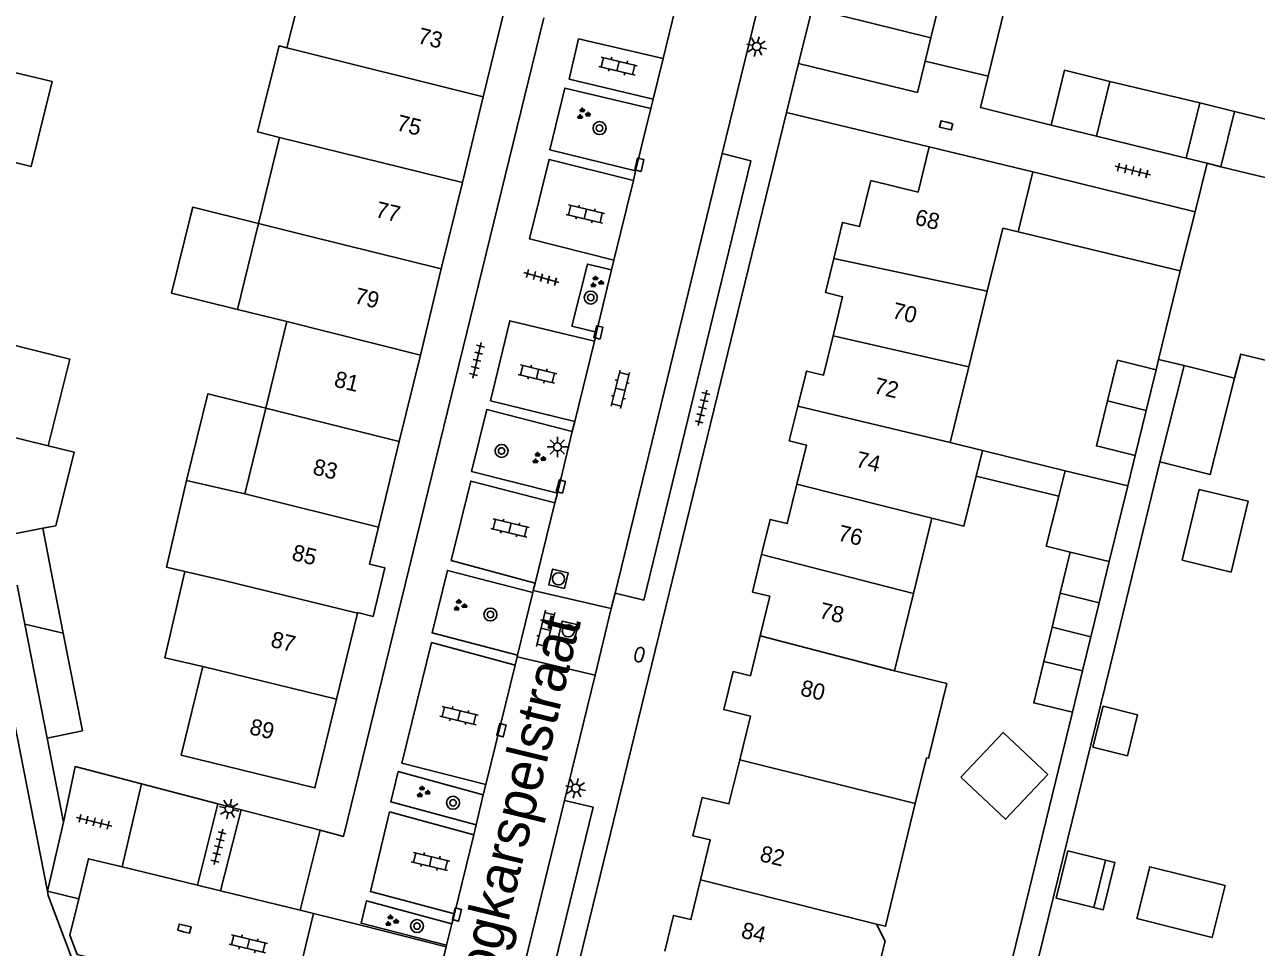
# Model space of a CAD drawing. Extents: x 128000 to 131008, y 398996 to 402500.
# Drawn here: x 128382.8 to 128458.9, y 399174.8 to 399231.8 of the extents above; entities that cross this region are included whole.
import ezdxf

# ---------------------------------------------------------------- set-up
doc = ezdxf.new("R2010")
doc.units = 0
for name, color, linetype in [('gg-afsc-erfafscheiding', 7, 'Continuous'), ('gg-afsc-muur', 7, 'Continuous'), ('gg-anno-huisnummerreeks BGT', 7, 'Continuous'), ('gg-anno-openbare ruimte label', 7, 'Continuous'), ('gg-bbg-bijgebouw', 7, 'Continuous'), ('gg-bbg-gedigitaliseerde bebouwing', 7, 'Continuous'), ('gg-bbg-gedigitaliseerde bijgebouw', 7, 'Continuous'), ('gg-bbg-hoofdgebouw', 7, 'Continuous'), ('gg-bbg-luifel en loopbrug', 7, 'Continuous'), ('gg-bbg-tussenscheiding', 7, 'Continuous'), ('gg-knt-verharding', 7, 'Continuous'), ('gg-knt-verharding nz', 7, 'Continuous'), ('gt-bbg-plantopografie pand', 7, 'Continuous'), ('gt-grn-weggrens', 7, 'Continuous'), ('gt-symb-boom', 7, 'Continuous'), ('gt-symb-brandkraan', 7, 'Continuous'), ('gt-symb-groenvak', 7, 'Continuous'), ('gt-symb-klinker verharding', 7, 'Continuous'), ('gt-symb-kolk', 7, 'Continuous'), ('gt-symb-lichtmast', 7, 'Continuous'), ('gt-symb-rioolschacht', 7, 'Continuous'), ('gt-symb-tegel verharding', 7, 'Continuous')]:
    doc.layers.add(name, color=color, linetype=linetype)

# ---------------------------------------------------------------- blocks, each defined once
blk = doc.blocks.new('gt0-TEG1')
at = {"layer": 'gt-symb-tegel verharding'}
for p, q in [((-1.125, 0), (1.125, 0)), ((-0.9, -0.25), (-0.9, 0.25)), ((-0.45, -0.25), (-0.45, 0.25)), ((0, -0.25), (0, 0.25)), ((0.45, -0.25), (0.45, 0.25)), ((0.9, -0.25), (0.9, 0.25))]:
    blk.add_line(p, q, dxfattribs=at)
blk = doc.blocks.new('gt0-KOLK')
at = {"layer": 'gt-symb-kolk'}
blk.add_lwpolyline([(0, 0), (0.375, 0), (0.375, 0.4), (-0.375, 0.4), (-0.375, 0), (0, 0)], dxfattribs=at)
blk = doc.blocks.new('gt0-KL1')
at = {"layer": 'gt-symb-klinker verharding'}
for p, q in [((-1.15, 0.3), (1.15, 0.3)), ((-1, -0.3), (-1, 0.3)), ((-0.5, 0.3), (-0.5, 0.45)), ((0, -0.3), (0, 0.3)), ((0.5, 0.3), (0.5, 0.45)), ((1, -0.3), (1, 0.3)), ((-1.15, -0.3), (1.15, -0.3)), ((-0.5, -0.45), (-0.5, -0.3)), ((0.5, -0.45), (0.5, -0.3))]:
    blk.add_line(p, q, dxfattribs=at)
blk = doc.blocks.new('gt0-LMAST')
at = {"layer": 'gt-symb-lichtmast'}
for p, q in [((-0.182, 0.173), (-0.447, 0.438)), ((-0.005, 0.246), (-0.005, 0.621)), ((0.172, 0.173), (0.437, 0.438)), ((-0.255, -0.004), (-0.63, -0.004)), ((-0.182, -0.181), (-0.447, -0.446)), ((-0.005, -0.254), (-0.005, -0.629)), ((0.437, -0.446), (0.172, -0.181)), ((0.245, -0.004), (0.62, -0.004))]:
    blk.add_line(p, q, dxfattribs=at)
blk.add_circle((-0.005, -0.004), 0.25, dxfattribs=at)
blk = doc.blocks.new('gt0-RS')
at = {"layer": 'gt-symb-rioolschacht'}
blk.add_lwpolyline([(-0.5, -0.5), (0.5, -0.5), (0.5, 0.5), (-0.5, 0.5)], close=True, dxfattribs=at)
blk.add_circle((0, 0), 0.375, dxfattribs=at)
blk = doc.blocks.new('gt0-BR')
at = {"layer": 'gt-symb-brandkraan'}
for centre, radius, start, end in [((-0.244, 0), 0.206, 107.56694, 252.43307), ((0.599, -2.664), 3, 106.89205, 107.56694), ((0, -0.691), 0.938, 73.10799, 106.89205), ((-0.599, -2.664), 3, 72.43309, 73.10799), ((0.244, 0), 0.206, 287.56695, 72.43309), ((0.599, 2.664), 3, 252.43307, 253.10797), ((0, 0.691), 0.938, 253.10797, 286.89206), ((-0.599, 2.664), 3, 286.89206, 287.56695)]:
    blk.add_arc(centre, radius, start, end, dxfattribs=at)
blk = doc.blocks.new('gt0-GRVAK')
at = {"layer": 'gt-symb-groenvak'}
for p, q in [((-0.11, 0.189), (-0.228, 0.24)), ((-0.182, 0.153), (0.088, 0.153)), ((-0.091, 0.211), (-0.156, 0.322)), ((-0.047, 0.214), (-0.047, 0.393)), ((-0.004, 0.211), (0.061, 0.322)), ((0.015, 0.189), (0.133, 0.24)), ((0.262, -0.052), (0.197, 0.059)), ((0.305, -0.049), (0.305, 0.13)), ((0.349, -0.052), (0.414, 0.059)), ((-0.245, -0.228), (-0.363, -0.177)), ((-0.318, -0.264), (-0.047, -0.264)), ((-0.226, -0.206), (-0.291, -0.095)), ((-0.183, -0.203), (-0.183, -0.024)), ((-0.139, -0.206), (-0.074, -0.095)), ((-0.12, -0.228), (-0.002, -0.177)), ((0.243, -0.074), (0.125, -0.023)), ((0.17, -0.11), (0.441, -0.11)), ((0.368, -0.074), (0.486, -0.023))]:
    blk.add_line(p, q, dxfattribs=at)
blk = doc.blocks.new('gt0-BOOM')
at = {"layer": 'gt-symb-boom'}
for radius in [0.4, 0.2]:
    blk.add_circle((0, 0), radius, dxfattribs=at)

msp = doc.modelspace()

# ---------------------------------------------------------------- linework, layer by layer
at = {"layer": 'gg-afsc-erfafscheiding'}
for p, q in [((128445.033, 399172.409), (128450.167, 399193.32)), ((128443.84, 399174.102), (128447.55, 399189.293))]:
    msp.add_line(p, q, dxfattribs=at)
at = {"layer": 'gg-afsc-muur'}
for p, q in [((128452.876, 399211.099), (128454.21, 399216.56)), ((128452.72, 399210.46), (128452.876, 399211.099)), ((128450.967, 399203.276), (128451.43, 399205.164)), ((128450.167, 399193.32), (128452.955, 399204.767)), ((128380.134, 399198.95), (128384.196, 399178.245))]:
    msp.add_line(p, q, dxfattribs=at)
for points in [[(128442.35, 399228.59), (128441.87, 399226.65), (128446.23, 399225.57)], [(128461.464, 399210.557), (128457.96, 399211.42), (128457.56, 399209.94)], [(128387.75, 399168.69), (128384.25, 399177.97), (128384.196, 399178.245)]]:
    msp.add_lwpolyline(points, dxfattribs=at)
at = {"layer": 'gg-bbg-bijgebouw'}
for p, q in [((128442.35, 399228.59), (128443.61, 399233.78)), ((128431.47, 399232.78), (128430.63, 399229.38)), ((128431.47, 399232.78), (128438.81, 399230.959)), ((128438.46, 399229.53), (128442.35, 399228.59)), ((128449.869, 399228.27), (128455.42, 399226.94)), ((128457.57, 399226.41), (128455.42, 399226.94)), ((128456.73, 399223), (128457.57, 399226.41)), ((128449.04, 399224.886), (128446.23, 399225.57)), ((128454.59, 399223.53), (128449.04, 399224.886)), ((128454.59, 399223.53), (128455.871, 399223.213)), ((128455.871, 399223.213), (128456.73, 399223)), ((128445.11, 399222.68), (128455.13, 399220.22)), ((128455.13, 399220.22), (128454.21, 399216.56)), ((128444.201, 399218.977), (128454.21, 399216.56)), ((128452.72, 399210.46), (128450.33, 399211.05)), ((128452.955, 399204.767), (128454.45, 399210.71)), ((128454.45, 399210.71), (128457.56, 399209.94)), ((128386.36, 399188.14), (128384.18, 399187.7))]:
    msp.add_line(p, q, dxfattribs=at)
for points in [[(128438.81, 399230.959), (128439.738, 399234.745), (128443.61, 399233.78)], [(128430.63, 399229.38), (128437.97, 399227.59), (128438.46, 399229.53)], [(128446.23, 399225.57), (128447.06, 399228.96), (128449.869, 399228.27)]]:
    msp.add_lwpolyline(points, dxfattribs=at)
at = {"layer": 'gg-bbg-gedigitaliseerde bebouwing'}
for p, q in [((128399.003, 399230.35), (128400.367, 399235.799)), ((128397.248, 399219.489), (128398.545, 399224.808)), ((128397.248, 399219.489), (128395.951, 399214.172)), ((128442.29, 399215.302), (128443.246, 399219.208)), ((128443.246, 399219.208), (128444.201, 399218.977)), ((128441.15, 399210.646), (128442.29, 399215.302)), ((128395.951, 399214.172), (128398.993, 399213.43)), ((128397.691, 399208.09), (128398.993, 399213.43)), ((128440.003, 399205.962), (128441.15, 399210.646)), ((128396.397, 399202.785), (128397.691, 399208.09)), ((128440.003, 399205.962), (128441.99, 399205.477)), ((128396.397, 399202.785), (128392.803, 399203.621)), ((128437.721, 399196.632), (128438.86, 399201.287)), ((128436.553, 399191.86), (128437.721, 399196.632)), ((128392.46, 399186.64), (128393.796, 399192.12)), ((128437.84, 399183.654), (128438.534, 399186.487))]:
    msp.add_line(p, q, dxfattribs=at)
for points in [[(128399.003, 399230.35), (128398.518, 399230.472), (128397.185, 399225.149), (128398.545, 399224.808)], [(128392.803, 399203.621), (128391.557, 399198.266), (128392.696, 399198.001)], [(128441.599, 399203.874), (128440.849, 399200.802), (128438.86, 399201.287)], [(128392.696, 399198.001), (128391.455, 399192.664), (128393.796, 399192.12)], [(128436.553, 399191.86), (128439.784, 399191.072), (128438.658, 399186.457), (128438.534, 399186.487)], [(128437.84, 399183.654), (128436.007, 399176.076), (128435.442, 399176.213)], [(128431.735, 399172.189), (128434.259, 399171.557), (128435.31, 399172.531), (128435.976, 399175.149), (128435.442, 399176.213)]]:
    msp.add_lwpolyline(points, dxfattribs=at)
at = {"layer": 'gg-bbg-gedigitaliseerde bijgebouw'}
for p, q in [((128450.33, 399211.05), (128449.713, 399208.533)), ((128452.105, 399207.934), (128452.72, 399210.46)), ((128451.43, 399205.164), (128452.105, 399207.934)), ((128441.99, 399205.477), (128447.097, 399204.203)), ((128447.097, 399204.203), (128446.709, 399202.65)), ((128446.709, 399202.65), (128441.599, 399203.874)), ((128383.91, 399200.662), (128384.513, 399197.564)), ((128447.421, 399199.178), (128446.802, 399196.653)), ((128449.827, 399198.614), (128447.421, 399199.178)), ((128449.827, 399198.614), (128449.204, 399196.064)), ((128385.176, 399194.181), (128384.513, 399197.564)), ((128382.801, 399194.749), (128382.333, 399197.139)), ((128446.802, 399196.653), (128449.204, 399196.064)), ((128384.18, 399187.7), (128382.801, 399194.749)), ((128386.36, 399188.14), (128385.176, 399194.181)), ((128448.177, 399191.859), (128445.786, 399192.443)), ((128447.55, 399189.293), (128448.177, 399191.859)), ((128448.871, 399177.239), (128449.596, 399180.151))]:
    msp.add_line(p, q, dxfattribs=at)
for points in [[(128384.255, 399205.763), (128385.586, 399211.106), (128381.703, 399212.073), (128381.615, 399212.535)], [(128452.955, 399204.767), (128456.066, 399203.986), (128457.56, 399209.94)], [(128449.713, 399208.533), (128449.032, 399205.752), (128451.43, 399205.164)], [(128384.255, 399205.763), (128385.858, 399205.364), (128384.726, 399200.822), (128383.91, 399200.662)], [(128445.786, 399192.443), (128445.159, 399189.877), (128447.55, 399189.293)], [(128449.442, 399189.666), (128451.577, 399189.135), (128450.949, 399186.612), (128448.814, 399187.143), (128449.442, 399189.666)], [(128449.596, 399180.151), (128447.267, 399180.73), (128446.542, 399177.819), (128448.871, 399177.239)]]:
    msp.add_lwpolyline(points, dxfattribs=at)
at = {"layer": 'gg-bbg-hoofdgebouw'}
for p, q in [((128412.47, 399232.79), (128411.135, 399227.313)), ((128411.135, 399227.313), (128409.847, 399222.027)), ((128438.013, 399221.425), (128438.699, 399224.222)), ((128438.699, 399224.222), (128445.11, 399222.68)), ((128409.847, 399222.027), (128408.544, 399216.682)), ((128408.544, 399216.682), (128407.249, 399211.367)), ((128407.249, 399211.367), (128405.949, 399206.032)), ((128405.949, 399206.032), (128404.658, 399200.736)), ((128404.658, 399200.736), (128404.102, 399198.453)), ((128403.36, 399195.411), (128402.069, 399190.116)), ((128403.371, 399195.455), (128403.36, 399195.411))]:
    msp.add_line(p, q, dxfattribs=at)
for points in [[(128438.013, 399221.425), (128435.1, 399222.14), (128434.4, 399219.3), (128433.34, 399219.56), (128432.8, 399217.332)], [(128432.8, 399217.332), (128432.29, 399215.23), (128433.35, 399214.97), (128432.761, 399212.553)], [(128432.761, 399212.553), (128432.17, 399210.13), (128431.11, 399210.38), (128430.579, 399208.215)], [(128430.579, 399208.215), (128430.05, 399206.06), (128431.11, 399205.8), (128430.521, 399203.38)], [(128430.521, 399203.38), (128429.93, 399200.95), (128428.87, 399201.21), (128428.344, 399199.042)], [(128428.344, 399199.042), (128427.78, 399196.72), (128428.85, 399196.46), (128428.252, 399194.012)], [(128403.371, 399195.455), (128404.339, 399195.222), (128405.063, 399198.219), (128404.102, 399198.453)], [(128428.252, 399194.012), (128427.65, 399191.55), (128426.58, 399191.81), (128426, 399189.46), (128427.65, 399189.06), (128426.986, 399186.353)], [(128402.069, 399190.116), (128400.73, 399184.62), (128392.46, 399186.64)], [(128426.986, 399186.353), (128426.319, 399183.632), (128424.67, 399184.03), (128424.1, 399181.67), (128425.17, 399181.41), (128424.571, 399178.954)], [(128424.571, 399178.954), (128423.97, 399176.49), (128422.89, 399176.75), (128422.352, 399174.541)]]:
    msp.add_lwpolyline(points, dxfattribs=at)
at = {"layer": 'gg-bbg-luifel en loopbrug'}
for p, q in [((128457.57, 399226.41), (128460.984, 399225.568)), ((128456.73, 399223), (128460.14, 399222.17)), ((128447.097, 399204.203), (128450.967, 399203.276)), ((128445.936, 399199.549), (128446.709, 399202.65)), ((128450.967, 399203.276), (128449.827, 399198.614)), ((128445.936, 399199.549), (128447.421, 399199.178)), ((128446.802, 399196.653), (128446.294, 399194.548)), ((128448.689, 399193.954), (128449.204, 399196.064)), ((128446.294, 399194.548), (128445.786, 399192.443)), ((128448.689, 399193.954), (128446.294, 399194.548)), ((128448.177, 399191.859), (128448.689, 399193.954))]:
    msp.add_line(p, q, dxfattribs=at)
for points in [[(128379.389, 399223.955), (128383.195, 399223.01), (128384.499, 399228.264), (128378.282, 399229.753), (128378.558, 399228.508), (128376.34, 399228.09)], [(128395.951, 399214.172), (128391.873, 399215.179), (128393.072, 399220.033), (128393.185, 399220.492), (128397.248, 399219.489)], [(128392.803, 399203.621), (128394.124, 399208.971), (128397.691, 399208.09)], [(128440.658, 399185.295), (128443.418, 399182.683), (128446.03, 399185.443), (128443.27, 399188.055), (128440.658, 399185.295)], [(128448.871, 399177.239), (128449.453, 399177.095), (128450.178, 399180.006), (128449.596, 399180.151)], [(128451.531, 399176.55), (128456.189, 399175.391), (128456.986, 399178.593), (128452.328, 399179.752), (128451.531, 399176.55)]]:
    msp.add_lwpolyline(points, dxfattribs=at)
at = {"layer": 'gg-bbg-tussenscheiding'}
for p, q in [((128438.46, 399229.53), (128438.81, 399230.959)), ((128399.003, 399230.35), (128411.135, 399227.313)), ((128449.04, 399224.886), (128449.869, 399228.27)), ((128455.42, 399226.94), (128454.59, 399223.53)), ((128398.545, 399224.808), (128409.847, 399222.027)), ((128444.201, 399218.977), (128445.11, 399222.68)), ((128400.287, 399218.734), (128397.248, 399219.489)), ((128400.287, 399218.734), (128408.544, 399216.682)), ((128432.8, 399217.332), (128442.29, 399215.302)), ((128398.993, 399213.43), (128407.249, 399211.367)), ((128432.761, 399212.553), (128441.15, 399210.646)), ((128397.691, 399208.09), (128405.949, 399206.032)), ((128430.579, 399208.215), (128440.003, 399205.962)), ((128452.105, 399207.934), (128449.713, 399208.533)), ((128384.255, 399205.763), (128380.474, 399206.691)), ((128441.99, 399205.477), (128441.599, 399203.874)), ((128396.397, 399202.785), (128404.658, 399200.736)), ((128430.521, 399203.38), (128438.86, 399201.287)), ((128383.91, 399200.662), (128381.728, 399200.237)), ((128428.344, 399199.042), (128437.721, 399196.632)), ((128395.094, 399197.443), (128392.696, 399198.001)), ((128395.094, 399197.443), (128403.36, 399195.411)), ((128385.176, 399194.181), (128382.801, 399194.749)), ((128428.252, 399194.012), (128436.553, 399191.86)), ((128393.796, 399192.12), (128402.069, 399190.116)), ((128426.986, 399186.353), (128437.84, 399183.654)), ((128424.571, 399178.954), (128435.442, 399176.213))]:
    msp.add_line(p, q, dxfattribs=at)
at = {"layer": 'gg-knt-verharding'}
for p, q in [((128423.738, 399235.788), (128422.248, 399229.684)), ((128425.914, 399223.824), (128428.55, 399234.622)), ((128421.63, 399227.17), (128421.486, 399226.597)), ((128429.89, 399226.34), (128411.05, 399149.31)), ((128421.486, 399226.597), (128420.549, 399222.745)), ((128438.699, 399224.222), (128429.89, 399226.34)), ((128420.549, 399222.745), (128420.415, 399222.15)), ((128419.214, 399217.218), (128419.063, 399216.634)), ((128419.063, 399216.634), (128418.133, 399212.784)), ((128418.133, 399212.784), (128418.004, 399212.222)), ((128416.794, 399207.255), (128416.633, 399206.651)), ((128416.633, 399206.651), (128415.719, 399202.831)), ((128415.719, 399202.831), (128415.563, 399202.228)), ((128414.202, 399196.69), (128413.264, 399192.823)), ((128414.231, 399196.811), (128414.202, 399196.69)), ((128414.341, 399197.275), (128414.231, 399196.811)), ((128419.051, 399195.708), (128414.231, 399196.811)), ((128419.051, 399195.708), (128419.281, 399196.65)), ((128418.047, 399191.595), (128419.051, 399195.708)), ((128413.264, 399192.823), (128413.24, 399192.722)), ((128413.24, 399192.722), (128413.118, 399192.199)), ((128413.24, 399192.722), (128418.047, 399191.595)), ((128416.155, 399183.841), (128418.047, 399191.595)), ((128384.18, 399187.7), (128385.197, 399182.517)), ((128390.015, 399184.871), (128388.814, 399179.744)), ((128390.015, 399184.871), (128394.731, 399183.647)), ((128411.306, 399184.83), (128411.133, 399184.194)), ((128393.471, 399178.613), (128394.731, 399183.647)), ((128394.731, 399183.647), (128396.173, 399183.273)), ((128411.133, 399184.194), (128410.693, 399182.347)), ((128396.173, 399183.273), (128394.905, 399178.265)), ((128396.173, 399183.273), (128401.058, 399182.005)), ((128410.693, 399182.347), (128410.554, 399181.724)), ((128399.817, 399177.072), (128401.058, 399182.005)), ((128393.471, 399178.613), (128394.905, 399178.265)), ((128400.65, 399176.87), (128399.26, 399171.12)), ((128399.817, 399177.072), (128400.65, 399176.87)), ((128409.369, 399176.838), (128409.196, 399176.232)), ((128409.196, 399176.232), (128408.865, 399174.912)), ((128408.837, 399174.798), (128407.421, 399169.032)), ((128408.865, 399174.912), (128408.837, 399174.798))]:
    msp.add_line(p, q, dxfattribs=at)
for points in [[(128401.058, 399182.005), (128402.51, 399181.63), (128414.875, 399232.204)], [(128422.248, 399229.684), (128417.028, 399230.9), (128416.44, 399228.412), (128421.63, 399227.17)], [(128421.486, 399226.597), (128416.181, 399227.863), (128415.259, 399224.046), (128420.549, 399222.745)], [(128420.415, 399222.15), (128415.207, 399223.447), (128414.006, 399218.539), (128419.214, 399217.218)], [(128425.914, 399223.824), (128427.676, 399223.359), (128421.063, 399196.225), (128419.281, 399196.65)], [(128419.063, 399216.634), (128417.572, 399216.988), (128416.621, 399213.159), (128418.133, 399212.784)], [(128418.004, 399212.222), (128412.778, 399213.484), (128411.59, 399208.546), (128416.794, 399207.255)], [(128416.633, 399206.651), (128411.351, 399207.993), (128410.418, 399204.18), (128415.719, 399202.831)], [(128415.563, 399202.228), (128410.366, 399203.575), (128409.163, 399198.681), (128414.341, 399197.275)], [(128414.202, 399196.69), (128408.923, 399198.058), (128407.978, 399194.207), (128413.264, 399192.823)], [(128413.118, 399192.199), (128407.939, 399193.6), (128406.1, 399186.16), (128411.306, 399184.83)], [(128385.197, 399182.517), (128385.91, 399185.94), (128390.015, 399184.871)], [(128411.133, 399184.194), (128405.881, 399185.627), (128405.427, 399183.762), (128410.693, 399182.347)], [(128416.155, 399183.841), (128417.929, 399183.441), (128411.04, 399155.324), (128409.283, 399155.687)], [(128410.554, 399181.724), (128405.351, 399183.136), (128404.159, 399178.217), (128409.369, 399176.838)], [(128388.814, 399179.744), (128386.73, 399180.25), (128386.133, 399177.777)], [(128386.133, 399177.777), (128385.59, 399175.53), (128386.03, 399174.33), (128388.981, 399173.614)], [(128409.196, 399176.232), (128403.931, 399177.647), (128403.589, 399176.264), (128408.865, 399174.912)]]:
    msp.add_lwpolyline(points, dxfattribs=at)
at = {"layer": 'gg-knt-verharding nz'}
for p, q in [((128421.63, 399227.17), (128422.248, 399229.684)), ((128419.281, 399196.65), (128425.914, 399223.824)), ((128420.415, 399222.15), (128419.214, 399217.218)), ((128418.004, 399212.222), (128416.794, 399207.255)), ((128415.563, 399202.228), (128414.341, 399197.275)), ((128413.118, 399192.199), (128411.306, 399184.83)), ((128409.283, 399155.687), (128416.155, 399183.841)), ((128410.554, 399181.724), (128409.369, 399176.838)), ((128388.814, 399179.744), (128393.471, 399178.613)), ((128394.905, 399178.265), (128399.817, 399177.072))]:
    msp.add_line(p, q, dxfattribs=at)
at = {"layer": 'gt-bbg-plantopografie pand'}
msp.add_lwpolyline([(128454.327, 399198.69), (128455.394, 399203.069), (128458.424, 399202.331), (128457.357, 399197.952), (128454.327, 399198.69)], dxfattribs=at)
at = {"layer": 'gt-grn-weggrens'}
for p, q in [((128429.89, 399226.34), (128430.63, 399229.38)), ((128455.871, 399223.213), (128455.13, 399220.22)), ((128454.45, 399210.71), (128452.876, 399211.099)), ((128384.196, 399178.245), (128385.197, 399182.517)), ((128386.133, 399177.777), (128384.196, 399178.245))]:
    msp.add_line(p, q, dxfattribs=at)
msp.add_lwpolyline([(128400.65, 399176.87), (128403.561, 399176.15), (128408.837, 399174.798)], dxfattribs=at)

# ---------------------------------------------------------------- block references
at = {"layer": 'gt-symb-boom'}
for p in [(128418.326, 399225.384), (128417.781, 399214.919), (128412.272, 399205.44), (128411.579, 399195.335), (128409.27, 399183.704), (128407.042, 399176.089)]:
    msp.add_blockref('gt0-BOOM', p, dxfattribs=at)
at = {"layer": 'gt-symb-brandkraan', "rotation": 76.28353067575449}
msp.add_blockref('gt0-BR', (128420.791, 399192.856), dxfattribs=at)
at = {"layer": 'gt-symb-groenvak'}
for p in [(128417.307, 399226.264), (128418.119, 399215.87), (128414.546, 399204.989), (128409.674, 399195.894), (128407.4, 399184.364), (128405.451, 399176.406)]:
    msp.add_blockref('gt0-GRVAK', p, dxfattribs=at)
at = {"layer": 'gt-symb-klinker verharding'}
for p, rotation in [((128419.469, 399229.215), -13.480126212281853), ((128417.453, 399220.081), -13.48012621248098), ((128414.492, 399210.191), -13.480126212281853), ((128419.61, 399209.244), 76.28353067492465), ((128412.791, 399200.68), -13.480126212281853), ((128415, 399194.411), 76.29711003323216), ((128409.642, 399189.089), -13.480126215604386), ((128407.878, 399180.081), -13.480126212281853), ((128396.623, 399174.989), -13.64723833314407)]:
    msp.add_blockref('gt0-KL1', p, dxfattribs=dict(at, rotation=rotation))
at = {"layer": 'gt-symb-kolk'}
for p, rotation in [((128439.795, 399225.747), 166.22785457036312), ((128420.589, 399223.169), -103.70288996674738), ((128418.061, 399212.81), -103.70288996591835), ((128415.741, 399203.293), -103.70288996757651), ((128412.069, 399188.237), -103.70288996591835), ((128409.318, 399176.849), -103.702889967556), ((128392.619, 399175.736), -13.647238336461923)]:
    msp.add_blockref('gt0-KOLK', p, dxfattribs=dict(at, rotation=rotation))
at = {"layer": 'gt-symb-lichtmast'}
for p, rotation in [((128428.039, 399230.421), -103.70288996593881), ((128416.855, 399184.6), -103.70288996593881), ((128395.439, 399183.327), -13.64723833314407)]:
    msp.add_blockref('gt0-LMAST', p, dxfattribs=dict(at, rotation=rotation))
msp.add_blockref('gt0-LMAST', (128415.727, 399205.693), dxfattribs=at)
at = {"layer": 'gt-symb-rioolschacht'}
for p, rotation in [((128415.79, 399197.54), 76.28353067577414), ((128416.392, 399194.326), 76.28353067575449)]:
    msp.add_blockref('gt0-RS', p, dxfattribs=dict(at, rotation=rotation))
at = {"layer": 'gt-symb-tegel verharding'}
for p, rotation in [((128451.28, 399222.763), -13.827795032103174), ((128414.735, 399216.153), -16.02410965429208), ((128410.75, 399211.04), 76.28353067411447), ((128424.684, 399208.111), 76.28353067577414), ((128387.086, 399182.532), -13.647238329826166), ((128394.772, 399180.978), 75.81081984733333)]:
    msp.add_blockref('gt0-TEG1', p, dxfattribs=dict(at, rotation=rotation))

# ---------------------------------------------------------------- texts
at = {"layer": 'gg-anno-huisnummerreeks BGT'}
for s, rotation, p in [('73', 346.3, (128407.03, 399230.644)), ('75', 346.3, (128405.719, 399225.262)), ('77', 346.3, (128404.414, 399219.908)), ('68', 346.2, (128437.753, 399219.439)), ('79', 346.3, (128403.116, 399214.581)), ('70', 346.3, (128436.35, 399213.668)), ('81', 346.3, (128401.861, 399209.431)), ('72', 346.3, (128435.219, 399209.029)), ('83', 346.3, (128400.54, 399204.012)), ('74', 346.4, (128434.104, 399204.473)), ('76', 346.4, (128432.997, 399199.922)), ('85', 346.3, (128399.25, 399198.719)), ('78', 346.3, (128431.845, 399195.138)), ('87', 346.3, (128397.942, 399193.352)), ('80', 346.3, (128430.675, 399190.354)), ('89', 346.3, (128396.627, 399187.96)), ('82', 346.3, (128428.171, 399180.112)), ('84', 346.3, (128427.018, 399175.385))]:
    msp.add_text(s, height=1, rotation=rotation, dxfattribs=at).set_placement(p)
at = {"layer": 'gg-anno-openbare ruimte label'}
msp.add_text('Hoogkarspelstraat', height=2.5, rotation=76.4, dxfattribs=at).set_placement((128410.79, 399168.514))

doc.saveas('drawing.dxf')
